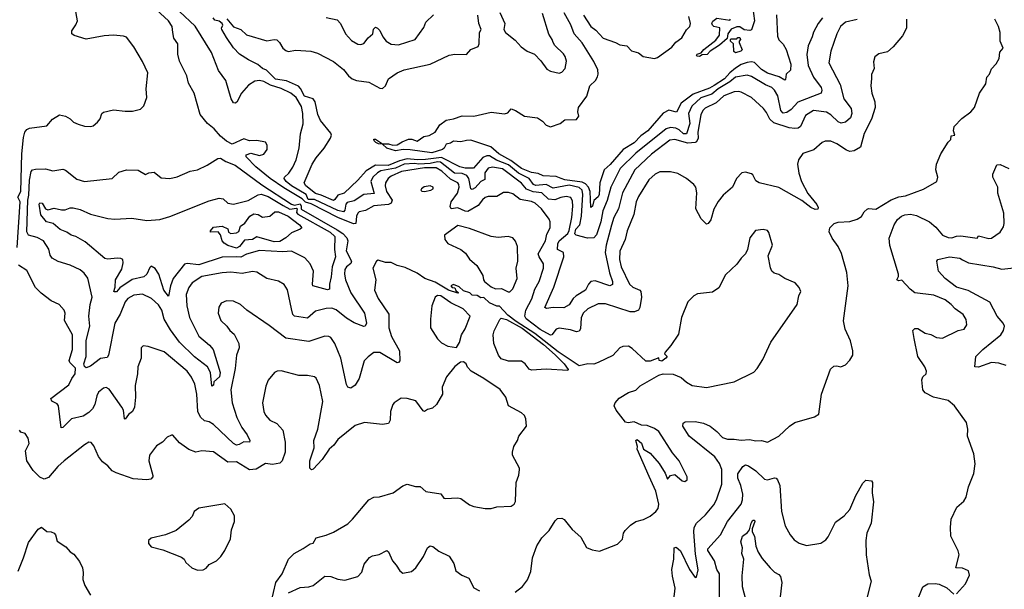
# Model space of a CAD drawing. Extents: x 1246230 to 1426786, y 660032 to 763141.
# Tile 410 of 566: x 1396616 to 1403423, y 694698 to 698632. Entities that reach past the tile are written whole.
import ezdxf

# ---------------------------------------------------------------- set-up
doc = ezdxf.new("R2010")
doc.units = 0

msp = doc.modelspace()

# ---------------------------------------------------------------- linework, layer by layer
at = {"layer": '0CON10XD'}
for points in [[(1402746, 698635), (1402746.7, 698575), (1402720, 698520), (1402655.7, 698445), (1402615, 698411.4), (1402555, 698396.2), (1402528, 698375), (1402518.3, 698341.7), (1402524.2, 698295), (1402505.8, 698254.2), (1402504.2, 698225.8), (1402501.4, 698175), (1402507.1, 698125), (1402528.6, 698065), (1402530, 698025), (1402505.4, 697944.6), (1402453.4, 697846.6), (1402429.2, 697750.8), (1402385, 697727.1), (1402355, 697722.7), (1402331.2, 697731.2), (1402265, 697775.5), (1402225, 697794.3), (1402185.7, 697794.3), (1402165, 697784), (1402107, 697733), (1402031.1, 697708.9), (1402000, 697665), (1401994, 697635), (1402002.3, 697572.3), (1402020, 697515), (1402065, 697431.2), (1402126, 697355), (1402136.2, 697335), (1402135, 697322.5), (1402115, 697321.2), (1402085, 697334), (1402024.5, 697384.5), (1401865, 697474.2), (1401727.5, 697505), (1401705, 697518.8), (1401685, 697560), (1401675, 697568), (1401635, 697580), (1401607.5, 697575), (1401571.2, 697535), (1401543.9, 697476.1), (1401480.2, 697419.8), (1401445, 697376), (1401415, 697323.3), (1401395, 697250), (1401375.9, 697224.1), (1401365, 697220), (1401327.5, 697257.5), (1401291.1, 697325), (1401296.4, 697436.4), (1401290, 697475), (1401276, 697495), (1401226.2, 697535), (1401165, 697570.8), (1401115, 697580.8), (1401042, 697582), (1401008.8, 697565), (1400965, 697527.1), (1400895, 697411.4), (1400877.7, 697375), (1400862.9, 697287.1), (1400815.4, 697175), (1400800.9, 697115), (1400765.8, 697034.2), (1400761.8, 696975), (1400774.8, 696924.8), (1400832.5, 696805), (1400854.6, 696784.6), (1400903.3, 696765), (1400910, 696755), (1400914.3, 696715), (1400904, 696645), (1400893.3, 696625), (1400866.7, 696613.3), (1400835.6, 696614.4), (1400665, 696669.6), (1400615, 696670), (1400545, 696636.1), (1400512.2, 696605), (1400497.4, 696572.6), (1400493.6, 696496.4), (1400485, 696480.9), (1400465, 696477.3), (1400425, 696490), (1400345, 696502.5), (1400325, 696495.7), (1400295, 696455.8), (1400285, 696453.2), (1400215, 696493.4), (1400118, 696565), (1400108.4, 696585), (1400114.8, 696625), (1400155.7, 696705), (1400177.9, 696772.1), (1400207.2, 696825), (1400237.3, 696915), (1400236.4, 696945), (1400206.6, 696995), (1400201.6, 697015), (1400250.6, 697105), (1400259.5, 697150.5), (1400284.5, 697195), (1400284.4, 697235), (1400277.1, 697255), (1400222.7, 697325), (1400178.9, 697365), (1400155, 697375.8), (1400075, 697390.8), (1400025, 697428.9), (1399995, 697438.5), (1399961.8, 697438.2), (1399915, 697410.5), (1399855, 697410.5), (1399835, 697403.8), (1399815, 697387.9), (1399785, 697348.2), (1399715, 697307.5), (1399695, 697309.7), (1399645, 697332.9), (1399598.8, 697325), (1399592.2, 697342.2), (1399599, 697375), (1399642.8, 697435), (1399653.5, 697476.5), (1399652.9, 697495), (1399645.9, 697505.9), (1399595, 697531), (1399534.7, 697585), (1399495, 697608.6), (1399415, 697609), (1399255, 697584.4), (1399185, 697551.4), (1399164.6, 697535), (1399144.7, 697505), (1399142.4, 697485), (1399152, 697445), (1399190.4, 697385), (1399184.8, 697365.2), (1399165, 697355.9), (1399065, 697346.4), (1399006.2, 697313.8), (1398964, 697305), (1398953.6, 697296.4), (1398945.3, 697275), (1398939.1, 697225), (1398925, 697221.2), (1398815.7, 697265), (1398630.9, 697360.9), (1398592.9, 697372.9), (1398569.6, 697395), (1398441.9, 697471.9), (1398348.3, 697535), (1398249.4, 697615), (1398180.8, 697685), (1398182, 697698), (1398215, 697710), (1398273.2, 697693.2), (1398305, 697702.5), (1398326, 697735), (1398326, 697765), (1398315.9, 697785.9), (1398255, 697798.8), (1398203.9, 697796.1), (1398165, 697808.8), (1398085, 697772.9), (1398045, 697794.1), (1398005, 697827.8), (1397959.6, 697879.6), (1397915, 697914.7), (1397865, 697977.5), (1397822.1, 698125), (1397783.1, 698195), (1397771.9, 698245), (1397720.5, 698345), (1397710.5, 698395), (1397709.4, 698465), (1397682.7, 698505), (1397674.6, 698545), (1397669.6, 698585), (1397645.4, 698625), (1397505, 698752.7)], [(1401682.5, 698725), (1401695.7, 698625), (1401675, 698563.3), (1401665, 698556.7), (1401625, 698562.5), (1401595, 698582.5), (1401575, 698582.5), (1401535, 698568), (1401512.5, 698535), (1401508.3, 698501.7), (1401454.2, 698455.8), (1401390, 698415), (1401369.1, 698390.9), (1401335, 698390.8), (1401315, 698378.9), (1401300.4, 698380.4), (1401295.8, 698385), (1401300.6, 698395), (1401327.1, 698402.9), (1401345, 698425.5), (1401428.2, 698491.8), (1401453.5, 698525), (1401456.2, 698576.2), (1401415, 698584.8), (1401405, 698594.2), (1401401.8, 698608.2), (1401408.2, 698621.8), (1401435, 698642.5), (1401525, 698630), (1401530, 698635)], [(1396631.8, 697705), (1396641.8, 697818.2), (1396651.1, 697855), (1396665, 697874.6), (1396685, 697882.5), (1396805, 697900), (1396842, 697945), (1396892.5, 697975), (1396932.5, 697965), (1396965, 697946.7), (1396987.5, 697925), (1397021.2, 697911.2), (1397065, 697896.2), (1397105, 697893.8), (1397125, 697900), (1397155, 697923.8), (1397173, 697947), (1397183.8, 697985), (1397195, 697992.5), (1397265, 698010.8), (1397345, 698000), (1397395, 698000.8), (1397452.5, 698015), (1397475, 698036.7), (1397494.2, 698095), (1397490.6, 698155), (1397501.2, 698265), (1397465, 698343.2), (1397405.2, 698445), (1397355, 698511.7), (1397335, 698519), (1397265, 698525.6), (1397199.5, 698520.5), (1397075, 698497.7), (1396992.5, 698522.5), (1396975.7, 698535), (1396977.3, 698555), (1397005, 698595.8), (1397015.3, 698624.7), (1397000.5, 698715)], [(1402405.4, 698634.6), (1402325, 698615.4), (1402291.8, 698585), (1402265.5, 698535), (1402223.8, 698415), (1402210, 698335), (1402289.2, 698185), (1402313.2, 698085), (1402365, 698019.2), (1402370, 697985), (1402359.8, 697955), (1402325, 697925.7), (1402295, 697918.5), (1402275, 697926.2), (1402224.4, 697974.4), (1402195, 697993.4), (1402105, 698004.6), (1402049.5, 697970.5), (1402015, 697893.5), (1401998, 697882), (1401975, 697880), (1401935, 697886.5), (1401829.8, 697919.8), (1401802, 697945), (1401779.5, 697990.5), (1401759.5, 698019.5), (1401675, 698096.1), (1401605, 698132.7), (1401585, 698136.9), (1401555, 698133.3), (1401485, 698106.9), (1401431.3, 698058.7), (1401355, 698021.6), (1401338.4, 698005), (1401325.6, 697974.4), (1401305.3, 697855), (1401307.3, 697815), (1401295, 697788.8), (1401285, 697783.1), (1401235, 697779.3), (1401145, 697804), (1401110.9, 697799.1), (1400985, 697703.3), (1400869.7, 697595), (1400783.3, 697436.7), (1400755, 697325.8), (1400724.8, 697265.2), (1400707.5, 697212.5), (1400670.6, 697075), (1400664.8, 697025), (1400693.3, 696883.3), (1400715.5, 696825), (1400715, 696802.7), (1400695, 696793.5), (1400595, 696829), (1400565.8, 696825), (1400547.9, 696805), (1400528.6, 696765), (1400464.1, 696725.9), (1400443.7, 696706.3), (1400415, 696662.7), (1400378.6, 696641.4), (1400305, 696644.2), (1400258.3, 696638.3), (1400246, 696645), (1400308.8, 696785), (1400379.1, 696995), (1400375.3, 697025.3), (1400333.8, 697045), (1400335.8, 697085), (1400345.3, 697105), (1400405, 697154.7), (1400415, 697176), (1400433.8, 697265), (1400439.7, 697345), (1400438.2, 697378.2), (1400425.3, 697405.3), (1400395, 697411.5), (1400358, 697405), (1400315, 697387.3), (1400272.1, 697392.1), (1400226.9, 697436.9), (1400165, 697443.9), (1400120.9, 697460.9), (1400085, 697503), (1399955, 697601.2), (1399885, 697614.3), (1399855, 697607.9), (1399832.4, 697575), (1399830.8, 697529.2), (1399805, 697514.4), (1399765, 697470.3), (1399745, 697459.5), (1399734.7, 697464.7), (1399720.5, 697535), (1399706.4, 697556.4), (1399675, 697569.6), (1399623.3, 697573.3), (1399525, 697647.9), (1399505, 697651.4), (1399455, 697639.9), (1399375, 697635.5), (1399345, 697639.8), (1399274.6, 697635.4), (1399215, 697607.9), (1399112.5, 697587.5), (1399089.5, 697575), (1399056.7, 697545), (1399043.5, 697515), (1399067.6, 697432.4), (1398995.5, 697424.5), (1398929.6, 697380.4), (1398880.5, 697369.5), (1398870.9, 697359.1), (1398864, 697316), (1398854.8, 697305.2), (1398815, 697313.6), (1398655, 697390.7), (1398611, 697391), (1398596.4, 697425), (1398495.2, 697485), (1398458.4, 697515), (1398444.6, 697535), (1398446.5, 697545), (1398476.6, 697573.4), (1398505.2, 697614.8), (1398526.7, 697665), (1398547.9, 697745), (1398557.3, 697845), (1398575.9, 697914.1), (1398574.7, 697985), (1398563.5, 698033.5), (1398527.6, 698095), (1398491.2, 698125), (1398425, 698157.5), (1398349.5, 698179.5), (1398305, 698204.6), (1398275, 698212.9), (1398242.7, 698207.3), (1398199.2, 698180.9), (1398149.7, 698125), (1398117.5, 698062.5), (1398105, 698055.6), (1398095, 698058.1), (1398078.8, 698085), (1398041.3, 698211.3), (1397990.9, 698280.9), (1397941.5, 698405), (1397828.4, 698588.4), (1397720.1, 698690.1)], [(1398047.6, 698637.6), (1398093.3, 698583.3), (1398144.7, 698564.7), (1398185, 698528), (1398325, 698485.8), (1398375, 698496.2), (1398395, 698493.3), (1398413.3, 698475), (1398435.8, 698435.8), (1398455, 698418.8), (1398472.7, 698412.7), (1398525, 698422), (1398630, 698415), (1398675, 698401.9), (1398785, 698343.8), (1398855, 698287.5), (1398890, 698245), (1398915, 698224.6), (1398945, 698213.4), (1399030.2, 698200.2), (1399105, 698158.8), (1399125, 698156.7), (1399144.1, 698175.9), (1399166.4, 698223.6), (1399225, 698266.5), (1399273.3, 698285), (1399455, 698324.3), (1399585, 698387.5), (1399625, 698394.4), (1399705, 698392.5), (1399735, 698425.8), (1399785, 698446.7), (1399793.8, 698465), (1399796, 698545), (1399805.8, 698565), (1399790.8, 698605), (1399784.2, 698664.2)], [(1398735, 698648.6), (1398812.1, 698632.1), (1398835, 698606.2), (1398868.6, 698535), (1398909.8, 698489.8), (1398955, 698463.3), (1398975, 698460.6), (1398995, 698467.5), (1399025, 698506), (1399057.5, 698535), (1399063, 698567), (1399075, 698580), (1399090, 698575), (1399105, 698557.5), (1399125.8, 698515), (1399149.2, 698485), (1399185, 698463.3), (1399235, 698457.8), (1399350, 698495), (1399410.9, 698579.1), (1399424.6, 698615.4), (1399476, 698665)], [(1401847.8, 698665), (1401855, 698517.5), (1401863.8, 698493.8), (1401895, 698464.2), (1401915, 698426.2), (1401947.5, 698325), (1401946, 698284), (1401915, 698256), (1401910.7, 698219.3), (1401905, 698214), (1401867, 698237), (1401785, 698262.6), (1401745, 698288.5), (1401695, 698335.8), (1401675, 698340.6), (1401645, 698337.8), (1401605, 698322.9), (1401565, 698297.2), (1401525, 698264.9), (1401488.8, 698225), (1401417.9, 698177.9), (1401385, 698158.9), (1401272.5, 698117.5), (1401189.7, 698055), (1401157.4, 697992.6), (1401105, 698007.9), (1401065, 697987.5), (1400958.4, 697865), (1400910.1, 697829.9), (1400865, 697781.7), (1400788.8, 697735), (1400699, 697631), (1400656, 697595), (1400626, 697505), (1400623, 697425), (1400615, 697409.3), (1400586.4, 697383.6), (1400575.3, 697345), (1400565, 697336), (1400560, 697445), (1400547.6, 697475), (1400528.9, 697498.9), (1400505, 697510.4), (1400385, 697525.2), (1400358.8, 697535), (1400325, 697549), (1400235, 697552.9), (1400200.8, 697570.9), (1400155, 697577.9), (1400085.4, 697605), (1400010.7, 697660.7), (1399928.6, 697705), (1399873.8, 697753.8), (1399735, 697799.2), (1399705, 697798.8), (1399665, 697787.6), (1399615, 697792.5), (1399595, 697779.2), (1399565, 697773.3), (1399550.8, 697745), (1399539.2, 697735), (1399465, 697711.6), (1399315, 697734.4), (1399266.5, 697736.5), (1399215, 697726.4), (1399155, 697743.9), (1399125, 697772.5), (1399095.8, 697774.2), (1399078, 697785), (1399066.2, 697795), (1399065, 697806.2), (1399075, 697807.1), (1399125, 697775.8), (1399165, 697775.5), (1399195, 697765.4), (1399225, 697768.2), (1399260.9, 697789.1), (1399305, 697807.1), (1399327.1, 697807.1), (1399365, 697793.3), (1399410, 697825), (1399447.7, 697832.3), (1399487.5, 697855), (1399520, 697905), (1399565, 697939.2), (1399615, 697946.5), (1399675, 697968.9), (1399755, 697966.7), (1399875, 697992.9), (1399967.7, 697982.3), (1399990, 697990), (1400015, 698016.2), (1400045, 698005.8), (1400105, 697965.5), (1400195, 697955.5), (1400230.9, 697930.9), (1400255, 697904.4), (1400285, 697892.5), (1400353.6, 697916.4), (1400385, 697940), (1400465, 697943.8), (1400482.5, 697965), (1400473.8, 697995), (1400480, 698025), (1400537.5, 698105), (1400558.6, 698175), (1400597, 698213), (1400611.3, 698238.7), (1400615.7, 698255), (1400612.2, 698285), (1400585, 698344.3), (1400505, 698471.6), (1400450, 698535), (1400426.3, 698596.3), (1400379.5, 698679.5)], [(1399935, 698681.2), (1399970.5, 698605), (1399962.3, 698565), (1399974.7, 698544.8), (1400041.9, 698491.9), (1400082.5, 698445), (1400125, 698415.8), (1400175, 698394), (1400218.3, 698348.3), (1400259.7, 698289.7), (1400285, 698277.1), (1400345, 698263.5), (1400365, 698270.5), (1400387.9, 698295), (1400395.4, 698345), (1400387.1, 698377.1), (1400376.4, 698396.4), (1400316.2, 698455), (1400303.3, 698475), (1400298, 698495), (1400273.3, 698533.3), (1400229.5, 698675)], [(1400513.3, 698663.3), (1400564.2, 698585), (1400600, 698560), (1400650, 698505), (1400735.8, 698475.8), (1400765, 698458.8), (1400812.7, 698452.7), (1400845, 698417.5), (1400895, 698402.9), (1400927.5, 698377.5), (1401004.5, 698364.5), (1401025, 698371.1), (1401125, 698441.9), (1401153, 698477), (1401192.8, 698507.2), (1401225, 698562.9), (1401250, 698585), (1401253.2, 698605), (1401243.3, 698655)], [(1402166.9, 698645), (1402136.2, 698605), (1402103.3, 698546.7), (1402095.5, 698515), (1402067.3, 698452.7), (1402058.1, 698391.9), (1402068.1, 698315), (1402103.6, 698235), (1402157.9, 698165), (1402162.6, 698145), (1402157.1, 698125), (1401995, 698062.8), (1401948.6, 698011.4), (1401918.7, 697991.3), (1401895, 697987.6), (1401878.1, 698005), (1401857.3, 698107.3), (1401835, 698146.1), (1401815, 698164.7), (1401772, 698182), (1401675, 698239.4), (1401645, 698248.4), (1401565, 698234.8), (1401525, 698203.6), (1401445, 698155.1), (1401402.2, 698117.8), (1401325, 698093), (1401263.5, 698035), (1401240.8, 697985), (1401248.6, 697915), (1401225, 697843.2), (1401205, 697844.4), (1401175, 697872.3), (1401152.6, 697882.6), (1401115, 697887), (1401085, 697878.3), (1400875, 697710.5), (1400767.6, 697605), (1400703.4, 697475), (1400676.9, 697383.1), (1400647.6, 697312.4), (1400633.8, 697235), (1400605, 697146.4), (1400584.8, 697125.2), (1400542.7, 697122.7), (1400463.5, 697143.5), (1400454.1, 697154.1), (1400462, 697185), (1400489.7, 697215), (1400501.2, 697275), (1400508.8, 697425), (1400503.9, 697455), (1400485, 697473.4), (1400415, 697489), (1400305, 697468), (1400255, 697492.9), (1400185, 697486.3), (1400169.1, 697495), (1400137.9, 697535), (1400065, 697572), (1399995, 697630), (1399912.9, 697662.9), (1399865, 697692.1), (1399845, 697693.1), (1399818.8, 697681.2), (1399753.3, 697606.7), (1399695, 697606.5), (1399660, 697615), (1399531.4, 697681.4), (1399422.4, 697667.6), (1399365.5, 697664.5), (1399295, 697670.8), (1399242.2, 697657.8), (1399164.5, 697625), (1399075, 697627.2), (1399012.5, 697587.5), (1398955, 697524.6), (1398858.9, 697435), (1398815, 697419.2), (1398795, 697389.3), (1398785.5, 697384.5), (1398701.2, 697421.2), (1398660.8, 697430.8), (1398593.5, 697485), (1398583.5, 697506.5), (1398637.9, 697635), (1398665, 697677.8), (1398721.5, 697745), (1398765.6, 697815), (1398771.9, 697835), (1398767.6, 697847.6), (1398695, 697936), (1398677.4, 697977.4), (1398658.7, 698065), (1398644.6, 698085), (1398584.6, 698104.6), (1398557.3, 698157.3), (1398543, 698173), (1398461.1, 698211.1), (1398385, 698221.1), (1398323, 698283), (1398294.3, 698295), (1398262.9, 698322.9), (1398198, 698355), (1398135.8, 698395), (1398095, 698438), (1398045, 698508.8), (1398014.3, 698565), (1398012, 698575), (1398020, 698595), (1398016, 698605), (1397995, 698621.2), (1397965, 698629.4), (1397952.9, 698645)], [(1401132, 694565), (1401148.1, 694705), (1401129.1, 694789.1), (1401125.6, 694835), (1401137.8, 694905), (1401140, 694985), (1401155, 694988), (1401185, 694962.9), (1401247.9, 694835), (1401285, 694778.8), (1401295, 694782.5), (1401307.5, 694832.5), (1401289.2, 694940.9), (1401276.9, 695095), (1401279.5, 695125), (1401294.5, 695155.5), (1401358.1, 695211.9), (1401415, 695282), (1401434.3, 695315), (1401470.9, 695425), (1401470.8, 695525), (1401455, 695567.8), (1401422.8, 695612.8), (1401245, 695756), (1401201.2, 695825), (1401203.9, 695846.1), (1401216.4, 695853.6), (1401285, 695855.8), (1401342.5, 695845), (1401388.8, 695825), (1401435, 695788.8), (1401475, 695745.7), (1401510, 695735), (1401555, 695735.6), (1401605, 695727.1), (1401661.7, 695731.7), (1401705, 695722.2), (1401745, 695725.7), (1401785, 695714.3), (1401865.5, 695754.5), (1401938.8, 695825), (1401975, 695850), (1402111.7, 695888.3), (1402141.7, 695908.3), (1402158.6, 696045), (1402221.7, 696218.3), (1402245, 696238.8), (1402265, 696241.2), (1402293.6, 696233.6), (1402325, 696248.8), (1402355, 696281.2), (1402375.7, 696315), (1402375.7, 696345), (1402360, 696415), (1402323.1, 696495), (1402312.4, 696552.4), (1402343.1, 696795), (1402335.4, 696885.4), (1402296.8, 697016.8), (1402275, 697066.2), (1402232.2, 697122.2), (1402212.3, 697167.7), (1402218, 697195), (1402246.7, 697225), (1402275, 697234.3), (1402355, 697239.4), (1402405, 697254.3), (1402436.5, 697273.5), (1402455, 697306), (1402475, 697324.3), (1402485, 697328.6), (1402535.4, 697324.6), (1402640.9, 697389.1), (1402695, 697407.9), (1402740, 697415), (1402865, 697461.4), (1402955.9, 697514.1), (1402963.3, 697545), (1402950, 697595), (1402953.8, 697635), (1402984, 697705), (1403035, 697787.5), (1403052.5, 697805), (1403055, 697830), (1403080, 697835), (1403071.2, 697865), (1403076.2, 697895), (1403129.7, 697950.3), (1403192.5, 697995), (1403217.5, 698025), (1403252, 698125), (1403295, 698190), (1403302, 698235), (1403321.2, 698255), (1403335, 698293.3), (1403366.7, 698326.7), (1403388, 698365), (1403393, 698407), (1403416.2, 698435), (1403394.3, 698484.3), (1403394, 698545), (1403384, 698585), (1403357.2, 698637.2)], [(1401565, 698402.5), (1401552.5, 698412.5), (1401550, 698465), (1401530, 698485), (1401530, 698495), (1401535, 698500), (1401575, 698500), (1401581.7, 698508.3), (1401595, 698510), (1401600, 698495), (1401590, 698485), (1401590, 698475), (1401611.2, 698425), (1401602.5, 698415), (1401565, 698402.5)], [(1396598, 697058), (1396618.7, 697375), (1396603.9, 697406.1), (1396623, 697445), (1396631.8, 697705)], [(1397945, 696100.6), (1397934.3, 696195), (1397915, 696233.5), (1397825, 696303.8), (1397720.3, 696405), (1397659, 696489), (1397614.7, 696564.7), (1397598.7, 696625), (1397575, 696662.5), (1397526.8, 696706.8), (1397465, 696735.6), (1397405, 696728.8), (1397365, 696707.3), (1397345, 696684.2), (1397310.7, 696599.3), (1397273.8, 696535), (1397230.8, 696315), (1397220.8, 696299.2), (1397175, 696292.9), (1397105, 696239.1), (1397075, 696228), (1397065, 696235.8), (1397058.9, 696255), (1397075.8, 696305), (1397075.2, 696365), (1397076.4, 696416.4), (1397101.8, 696515), (1397093.9, 696585), (1397102.9, 696665), (1397118.2, 696715), (1397087.1, 696847.1), (1397061.4, 696881.4), (1397033.4, 696903.4), (1396965, 696935.8), (1396881.3, 696961.3), (1396841.2, 696985), (1396827.1, 697005), (1396818, 697048), (1396780, 697105), (1396737, 697127), (1396677.1, 697145), (1396666.5, 697166.5), (1396673.2, 697385), (1396680.3, 697419.7), (1396685.2, 697524.8), (1396696.1, 697583.9), (1396705, 697594.3), (1396725, 697600), (1396795, 697601.1), (1396845, 697588.1), (1396915, 697600), (1396932, 697592), (1397010.7, 697530.7), (1397065, 697515.6), (1397255, 697535.8), (1397301.3, 697578.7), (1397355, 697595.6), (1397435, 697593.8), (1397485, 697562.5), (1397510, 697575), (1397545, 697578.8), (1397595, 697539.2), (1397655, 697534.3), (1397705, 697547.8), (1397795, 697586.2), (1397845, 697596.2), (1397913.4, 697626.6), (1397985, 697673.8), (1398005, 697676), (1398042.4, 697652.4), (1398105, 697627.6), (1398291.3, 697491.3), (1398495, 697358.8), (1398515, 697351.9), (1398555, 697359.8), (1398562.6, 697345), (1398562.9, 697322.9), (1398810.9, 697180.9), (1398850.6, 697155), (1398878.1, 697125), (1398883.8, 697105), (1398873.5, 697035), (1398910.7, 696965), (1398905, 696948.1), (1398875, 696925.5), (1398865, 696906), (1398861.3, 696875), (1398867.5, 696835), (1398906.1, 696745), (1398999.2, 696605), (1399014.2, 696535), (1399005, 696516.2), (1398995, 696514.2), (1398929.5, 696539.5), (1398875, 696571.1), (1398805, 696628.8), (1398775, 696639.2), (1398735, 696637.7), (1398661.2, 696618.8), (1398605, 696571.3), (1398515.6, 696585), (1398505, 696597.1), (1398494.2, 696634.2), (1398467, 696767), (1398445, 696804), (1398405, 696825.6), (1398325, 696844.4), (1398255, 696888.6), (1398225, 696891.9), (1398155, 696880), (1398075, 696887.7), (1398015, 696883.9), (1397875, 696857.6), (1397809.4, 696815), (1397786.6, 696783.4), (1397766, 696734), (1397771.1, 696655), (1397789.2, 696575), (1397855, 696446.4), (1397928.9, 696385), (1397954.1, 696354.1), (1398003.3, 696195), (1397997, 696165), (1397958.5, 696131.5), (1397955, 696106.7), (1397945, 696100.6)], [(1403093.6, 694666.4), (1403153.8, 694735), (1403183.6, 694796.4), (1403175, 694826.2), (1403135, 694843.3), (1403087, 694847), (1403111.1, 694935), (1403104.4, 694964.4), (1403054.4, 695065), (1403050.6, 695125), (1403056.8, 695183.2), (1403094.2, 695265), (1403143.1, 695306.9), (1403159.2, 695335), (1403174.5, 695405.5), (1403211.7, 695498.3), (1403220.8, 695565), (1403213, 695633), (1403168.8, 695755), (1403170, 695805), (1403160.9, 695850.9), (1403079.4, 695965), (1403035, 696001.9), (1402933.8, 696025), (1402875, 696053.8), (1402858.8, 696075), (1402852, 696145), (1402860.8, 696165), (1402883.3, 696185), (1402885.5, 696205), (1402873.7, 696233.7), (1402825.7, 696305), (1402799.2, 696429.2), (1402791.2, 696485), (1402805, 696500), (1402825, 696498.8), (1402875, 696467.5), (1402915, 696457.5), (1402955, 696437.8), (1402995, 696431.5), (1403105, 696485.6), (1403145, 696494.3), (1403163.8, 696525), (1403160.5, 696560.5), (1403138, 696595), (1403082.5, 696635), (1403055.8, 696665), (1403015, 696696.7), (1402935, 696729.4), (1402805, 696746.7), (1402771.3, 696771.3), (1402715, 696832.5), (1402695, 696827.5), (1402680, 696835), (1402691.7, 696858.3), (1402692.5, 696875), (1402632.6, 697072.6), (1402627.7, 697122.3), (1402661.8, 697215), (1402685, 697252.5), (1402711.5, 697275), (1402735, 697285.3), (1402775, 697288), (1402815, 697280.9), (1402905, 697235.4), (1402948.9, 697198.9), (1402996, 697145), (1403035, 697127.1), (1403060, 697125), (1403093.3, 697136.7), (1403121.7, 697138.3), (1403235, 697123.3), (1403245, 697140), (1403315, 697121.2), (1403335, 697123.1), (1403395.4, 697164.6), (1403417.8, 697202.2), (1403422.7, 697225), (1403418.8, 697295), (1403379.5, 697435), (1403378.1, 697475), (1403344.2, 697545), (1403344.3, 697565.7), (1403370.7, 697629.3), (1403395, 697631.2), (1403455, 697604.2)], [(1399415, 697444.6), (1399458, 697455), (1399474.2, 697465), (1399475.8, 697475), (1399455, 697484.4), (1399412.8, 697477.2), (1399394, 697465), (1399390, 697455), (1399397.1, 697447.1), (1399415, 697444.6)], [(1397645, 696723.3), (1397613.8, 696765), (1397577.3, 696875), (1397553, 696913), (1397525, 696928.8), (1397515, 696920), (1397494.6, 696875), (1397475, 696855.4), (1397393.3, 696836.7), (1397309.5, 696780.5), (1397285, 696752.3), (1397271.6, 696751.6), (1397267.1, 696755), (1397276.9, 696785), (1397279.1, 696835), (1397321.7, 696908.3), (1397332.7, 696952.7), (1397328.9, 696975), (1397315, 696982.9), (1397290, 696985), (1397225, 696977.3), (1397205, 696982.1), (1397068.5, 697098.5), (1397005, 697135.4), (1396972, 697145), (1396941.4, 697165), (1396895, 697183.7), (1396846.9, 697225), (1396801.1, 697235), (1396761.7, 697285), (1396751.8, 697358.2), (1396755, 697366.7), (1396772.5, 697365), (1396795, 697326.2), (1396811.2, 697318.8), (1396855, 697331.1), (1396905, 697318.9), (1396930.5, 697319.5), (1396965, 697332.5), (1396986.2, 697333.8), (1397035, 697320.6), (1397105, 697290), (1397225, 697258), (1397275, 697254.4), (1397392, 697262), (1397495, 697245.6), (1397585, 697252.7), (1397655, 697272.3), (1397925, 697381.4), (1397995, 697400), (1398023.3, 697395), (1398055.7, 697365.7), (1398095, 697359.2), (1398195, 697384.5), (1398265, 697423.3), (1398285, 697426.6), (1398335, 697410.3), (1398438.8, 697348.8), (1398483.3, 697323.3), (1398529.7, 697329.7), (1398534.1, 697325), (1398530.5, 697300.5), (1398538.4, 697288.4), (1398762.2, 697165), (1398794, 697135), (1398791.5, 697045), (1398799.7, 696995), (1398776.6, 696925), (1398769.5, 696855), (1398757.3, 696805), (1398758.8, 696771.2), (1398743.4, 696766.6), (1398643.8, 696793.8), (1398640, 696805), (1398647.2, 696895), (1398625, 696946), (1398587.8, 696987.8), (1398495, 697033.3), (1398435, 697027.9), (1398275, 697037), (1398185, 697013.3), (1398145, 696991.3), (1398115, 696995.2), (1398015, 696991.7), (1397855, 696939.1), (1397775, 696948.6), (1397756.3, 696943.7), (1397676.4, 696845), (1397658.9, 696795), (1397645, 696723.3)], [(1398115, 697054.8), (1398055, 697072.1), (1398029.3, 697089.3), (1398016.7, 697105), (1398005, 697146.2), (1397987.5, 697167.5), (1397935, 697163.8), (1397935.8, 697175), (1397955, 697198.5), (1398015, 697206.6), (1398055, 697187.5), (1398060, 697165), (1398075, 697155.8), (1398115, 697159.2), (1398130.8, 697169.2), (1398143.1, 697205), (1398173.2, 697226.8), (1398208.4, 697275), (1398235, 697292), (1398265, 697286.6), (1398295, 697269.2), (1398345.5, 697274.5), (1398380, 697305), (1398405, 697304.6), (1398471.9, 697275), (1398549.5, 697215), (1398565.8, 697195), (1398556, 697185), (1398495, 697159.8), (1398457.2, 697125), (1398415, 697099.4), (1398375, 697097.6), (1398255, 697131.4), (1398225, 697114.6), (1398170, 697110), (1398136.7, 697065), (1398115, 697054.8)], [(1400042.7, 694677.3), (1400092.9, 694717.1), (1400127.8, 694762.2), (1400149.7, 694820.3), (1400160.9, 694915), (1400191.9, 694998.1), (1400226.2, 695053.8), (1400275.7, 695105), (1400318.3, 695171.7), (1400335, 695186.7), (1400365, 695188.8), (1400379.7, 695179.7), (1400435, 695111.2), (1400495, 695058.8), (1400535, 694987.5), (1400575, 694970), (1400625, 694962), (1400749.7, 695010.3), (1400783.8, 695045), (1400790, 695085), (1400802, 695105), (1400839.8, 695140.2), (1400876.7, 695165), (1400929.7, 695180.3), (1400975, 695202.5), (1401015, 695234), (1401030.8, 695255), (1401035.4, 695285), (1401013, 695375), (1400967.6, 695477.6), (1400884.6, 695665), (1400886.7, 695685), (1400876.7, 695725), (1400885, 695733.3), (1400915, 695708), (1400928.8, 695665), (1400975, 695637.1), (1401037.3, 695567.3), (1401079.6, 695499.6), (1401095, 695457.5), (1401115, 695483.3), (1401145, 695491.2), (1401196.4, 695446.4), (1401215, 695442.5), (1401230, 695455), (1401231.2, 695475), (1401175.6, 695585), (1401130, 695640), (1401035, 695786.7), (1401005, 695808.2), (1400955, 695830), (1400915, 695831.2), (1400865, 695854.2), (1400823.2, 695846.8), (1400805, 695851.5), (1400740, 695935), (1400726.4, 695965), (1400733.7, 695986.3), (1400761.7, 696018.3), (1400825, 696058), (1400875, 696072.5), (1400905, 696104), (1401035, 696176.7), (1401065, 696186.7), (1401135, 696183.3), (1401189.7, 696159.7), (1401225, 696128), (1401265, 696106.2), (1401365, 696092.5), (1401555, 696130.6), (1401691.7, 696198.3), (1401715, 696223.8), (1401753.8, 696285), (1401810, 696405), (1401991.2, 696665), (1402002.5, 696725), (1402016, 696754), (1402005, 696782.5), (1401976.7, 696815), (1401905, 696843.8), (1401865, 696873.3), (1401831.7, 696881.7), (1401816.4, 696896.4), (1401807.7, 696917.7), (1401791.7, 697001.7), (1401820, 697075), (1401795, 697162.5), (1401785, 697176), (1401755, 697184.2), (1401703.1, 697176.9), (1401664, 697125), (1401648, 697045), (1401634, 697015), (1401604.5, 696985.5), (1401575, 696942.5), (1401495, 696869.2), (1401450, 696780), (1401405, 696749.2), (1401302.3, 696737.7), (1401275.9, 696724.1), (1401235.9, 696684.1), (1401191.2, 696575), (1401169.7, 696460.3), (1401118, 696382), (1401078, 696335), (1401073.6, 696323.6), (1401092.5, 696305), (1401082.5, 696295), (1401055, 696273.8), (1401037.5, 696277.5), (1401035, 696297.5), (1400975, 696274), (1400945, 696273.8), (1400850.8, 696360.8), (1400825, 696376.2), (1400785, 696374), (1400764.3, 696365.7), (1400716.3, 696313.7), (1400615.5, 696264.5), (1400585, 696252.9), (1400545, 696254.3), (1400485, 696240.6), (1400339.2, 696339.2), (1400178, 696465), (1400048.1, 696548.1), (1399991.9, 696591.9), (1399932.5, 696652.5), (1399915, 696653.8), (1399865, 696677.5), (1399825, 696712.5), (1399805, 696711.2), (1399778, 696728), (1399745, 696730), (1399727.5, 696745), (1399685, 696760), (1399655, 696786.7), (1399615, 696802.5), (1399597.5, 696795), (1399605, 696783.3), (1399625, 696780), (1399631.2, 696761.2), (1399650, 696745), (1399645, 696742.5), (1399581.2, 696765), (1399489.2, 696819.2), (1399417.5, 696845), (1399365, 696882.1), (1399281.2, 696921.2), (1399225, 696933.6), (1399185, 696954.1), (1399145, 696955.4), (1399095, 696970.8), (1399082, 696965), (1399058.1, 696915), (1399079.4, 696835), (1399068.1, 696765), (1399095, 696706.2), (1399169.1, 696599.1), (1399167.3, 696505), (1399187.1, 696445), (1399241.4, 696345), (1399244, 696276), (1399235.8, 696264.2), (1399225, 696262.9), (1399105, 696333.3), (1399065, 696332.9), (1399025, 696304.3), (1398998.5, 696275), (1398963.5, 696155), (1398935, 696108.8), (1398905, 696086.2), (1398885, 696093.8), (1398875, 696113.3), (1398837.3, 696295), (1398795, 696396.2), (1398766.8, 696436.8), (1398754.2, 696444.2), (1398725.8, 696445.8), (1398615, 696410.5), (1398455, 696431.9), (1398340.7, 696520.7), (1398186.9, 696626.9), (1398143.8, 696665), (1398095, 696688.6), (1398045, 696690.8), (1398010, 696675), (1397992.7, 696647.3), (1397988, 696605), (1398006.2, 696555), (1398048, 696515), (1398068, 696485), (1398099.6, 696459.6), (1398131.1, 696395), (1398134.4, 696365), (1398114.5, 696315.5), (1398106.9, 696223.1), (1398075.5, 696075), (1398085.3, 695985.3), (1398117.7, 695885), (1398152.6, 695815), (1398188.9, 695765), (1398208.2, 695725), (1398205, 695714.5), (1398165, 695717.5), (1398133.2, 695696.8), (1398115, 695693.3), (1398094.5, 695704.5), (1397956.7, 695836.7), (1397925, 695855.4), (1397895, 695860.5), (1397866, 695886), (1397848.5, 695925), (1397841.3, 696045), (1397828.2, 696115), (1397805, 696162.9), (1397775, 696205.6), (1397615, 696338.8), (1397505, 696376), (1397470.7, 696379.3), (1397456.7, 696365), (1397455.7, 696295), (1397432.7, 696235), (1397431.5, 696185), (1397414.6, 696105), (1397417.9, 696025), (1397410.9, 695955), (1397395, 695925.8), (1397368.8, 695905), (1397345, 695873.8), (1397340, 695875), (1397333.1, 695935), (1397323.5, 695955), (1397235, 696080.8), (1397215, 696092.5), (1397195, 696087.5), (1397160, 696060), (1397148.8, 696035), (1397136.3, 695975), (1397119.2, 695945), (1397095, 695919.2), (1397055, 695893.4), (1396975.2, 695874.8), (1396915, 695816.2), (1396902.5, 695812.5), (1396884.3, 695965), (1396875, 695979.2), (1396837.4, 695997.4), (1396832.2, 696015), (1396955, 696110.5), (1396976.1, 696153.9), (1396999.8, 696185), (1397001, 696225), (1396963.6, 696265), (1396959.2, 696279.1), (1396981.1, 696355), (1396982.1, 696455), (1396926.9, 696555), (1396930.8, 696605), (1396924.2, 696625), (1396888.8, 696665), (1396835, 696690), (1396765, 696742.9), (1396725, 696781.4), (1396665, 696900.6), (1396607.1, 696937.1)], [(1400005, 696752.5), (1400025, 696772.5), (1400054.3, 696845), (1400049.2, 696915), (1400058.9, 696965), (1400056.9, 697065), (1400045, 697103.3), (1400026, 697125), (1399994.3, 697135.7), (1399925, 697126.9), (1399875, 697134.4), (1399725, 697190.6), (1399645, 697211.4), (1399554.2, 697145), (1399554.4, 697115), (1399575, 697086), (1399666.1, 697046.1), (1399699.3, 697019.3), (1399725, 696977.5), (1399776.7, 696935), (1399817.5, 696865), (1399822.5, 696835), (1399830, 696825), (1399876.4, 696786.4), (1399905, 696772.5), (1399946.4, 696776.4), (1399993, 696753), (1400005, 696752.5)], [(1403435, 696243.1), (1403385, 696260), (1403335, 696264.5), (1403245, 696232.5), (1403220, 696235), (1403226.7, 696305), (1403274.7, 696355.3), (1403399.4, 696455), (1403417.8, 696485), (1403423.6, 696515), (1403416.2, 696535), (1403374.8, 696584.8), (1403322.3, 696682.3), (1403172.2, 696762.3), (1403092.9, 696785), (1403014.3, 696845), (1402968, 696895), (1402956.2, 696963.8), (1402962.5, 696975), (1403045, 696994.5), (1403115, 696985.5), (1403134.7, 696974.7), (1403175, 696953.8), (1403345.8, 696925.8), (1403405, 696908.7), (1403571.4, 696928.6)], [(1399635, 696367.5), (1399657.3, 696402.7), (1399670, 696455), (1399695, 696496.7), (1399730.5, 696585), (1399681.1, 696635), (1399597.3, 696677.3), (1399526.7, 696725), (1399503.6, 696726.4), (1399488.8, 696715), (1399466.2, 696655), (1399455.9, 696564.1), (1399456.2, 696505), (1399505, 696428.8), (1399531.2, 696401.2), (1399575, 696376.7), (1399635, 696367.5)], [(1400405, 696210), (1400255, 696218.5), (1400155, 696211.2), (1400138.7, 696218.7), (1400111.4, 696255), (1400085, 696272.5), (1399995, 696272.9), (1399945, 696290.4), (1399926.2, 696315), (1399894.5, 696395), (1399890, 696455), (1399896.7, 696483.3), (1399935, 696562), (1399945, 696570), (1399982, 696562), (1400091, 696501), (1400238.2, 696388.2), (1400318.1, 696318.1), (1400380.3, 696255), (1400407.5, 696215), (1400405, 696210)], [(1398355, 694606.7), (1398386.7, 694745), (1398430.8, 694805), (1398475, 694906.2), (1398514.2, 694945), (1398575, 694980), (1398625, 695012), (1398645, 695016.7), (1398665, 695052.5), (1398735, 695071.2), (1398786.8, 695093.2), (1398885, 695150.6), (1398918.1, 695181.9), (1399030, 695315), (1399065, 695334), (1399104.1, 695335.9), (1399197.5, 695365), (1399265, 695413.3), (1399295, 695423.3), (1399353, 695407), (1399385, 695406.7), (1399425, 695373.8), (1399527.3, 695357.3), (1399548.3, 695328.3), (1399557.5, 695325), (1399645, 695329.4), (1399665, 695324.2), (1399725, 695281.2), (1399755, 695268.8), (1399835, 695256.2), (1399875, 695256.2), (1399915, 695266.7), (1400015, 695272), (1400033.8, 695285), (1400044, 695305), (1400048, 695435), (1400066, 695485), (1400072.5, 695525), (1400072.5, 695535), (1400023.8, 695625), (1400023.3, 695645), (1400033.3, 695685), (1400058.8, 695725), (1400066.7, 695755), (1400120, 695825), (1400116.2, 695875), (1400105, 695897.5), (1400085, 695916.7), (1399996.1, 695966.1), (1399976.2, 696025), (1399937.9, 696077.9), (1399825, 696154), (1399736.7, 696205), (1399711.7, 696231.7), (1399703.3, 696255), (1399685, 696268.8), (1399663.9, 696266.1), (1399625, 696236.7), (1399566.7, 696165), (1399537.5, 696095), (1399538.8, 696045), (1399498, 695975), (1399471.2, 695948.8), (1399435, 695940), (1399415, 695925.8), (1399405, 695930.8), (1399355, 696000), (1399295, 696016), (1399252.5, 696017.5), (1399205, 695986.7), (1399196.4, 695973.6), (1399180, 695925), (1399178, 695865), (1399165, 695842), (1399125, 695835.6), (1399001.1, 695848.9), (1398935, 695830), (1398815, 695731.4), (1398787.1, 695692.9), (1398755.7, 695665), (1398706.7, 695593.3), (1398645, 695526.7), (1398633.8, 695523.8), (1398622, 695535), (1398623.1, 695585), (1398651.8, 695675), (1398648.9, 695725), (1398677.8, 695805), (1398711.8, 695995), (1398690, 696105), (1398666.4, 696156.4), (1398655, 696165.8), (1398605, 696175.6), (1398545, 696174.3), (1398425, 696205.7), (1398395.8, 696204.2), (1398376.7, 696195), (1398335, 696143.3), (1398318.1, 696101.9), (1398295.7, 695985.7), (1398304.2, 695925), (1398315, 695901.2), (1398345, 695866.2), (1398395, 695842), (1398435.8, 695795.8), (1398450.8, 695715), (1398450.8, 695645), (1398430, 695585), (1398415, 695570), (1398365, 695560), (1398315, 695565.7), (1398252, 695528), (1398205, 695523.1), (1398115, 695577.1), (1398055, 695575.4), (1397955, 695646.9), (1397875, 695654.2), (1397835, 695645.7), (1397784.5, 695664.5), (1397720, 695710), (1397675, 695762.5), (1397665, 695762.5), (1397635, 695747.5), (1397602.5, 695715), (1397561.7, 695688.3), (1397514, 695625), (1397508.1, 695585), (1397536.1, 695483.9), (1397535.9, 695474.1), (1397522.3, 695457.7), (1397495, 695452.9), (1397401.7, 695461.7), (1397282.4, 695502.4), (1397256.3, 695516.3), (1397225, 695550.8), (1397188.7, 695578.7), (1397160.8, 695615), (1397128.8, 695688.8), (1397110.7, 695710.7), (1397095, 695713.3), (1397063.3, 695695), (1396924.5, 695585.5), (1396880, 695545), (1396815, 695469.2), (1396785, 695459.2), (1396755, 695472.5), (1396708.7, 695518.7), (1396665.5, 695585.5), (1396655.7, 695654.3), (1396681.4, 695705), (1396675, 695742.5), (1396655, 695773.3), (1396625, 695783.3), (1396616, 695796)], [(1401453.3, 694605), (1401454, 694805), (1401436.9, 694835), (1401420, 694895), (1401372.9, 694965), (1401373.8, 694976.2), (1401461.1, 695075), (1401510.3, 695165), (1401603.3, 695285), (1401613.1, 695315), (1401614.7, 695354.7), (1401601.6, 695415), (1401580, 695465), (1401580.5, 695495), (1401614.6, 695545.4), (1401633.6, 695556.4), (1401655, 695551.2), (1401705.3, 695515.2), (1401765, 695458.6), (1401785, 695453.1), (1401835, 695467.5), (1401846, 695465), (1401855.6, 695455), (1401871.1, 695415), (1401883.1, 695235), (1401909.2, 695135), (1401942.5, 695075), (1401970.3, 695040.3), (1402005.8, 695015.8), (1402055, 695000.8), (1402155, 695016.2), (1402189.7, 695040.3), (1402205, 695060), (1402255, 695162), (1402315, 695206), (1402355, 695248.8), (1402395.6, 695345), (1402445, 695431.2), (1402465, 695451.2), (1402505, 695446.7), (1402512, 695435), (1402510.6, 695365), (1402518.3, 695301.7), (1402503.8, 695155), (1402472.9, 695085), (1402465.5, 695035), (1402467.8, 694935), (1402488.3, 694798.3), (1402503.1, 694755), (1402467, 694617)], [(1397845, 694830.8), (1397885, 694832), (1397905, 694843.3), (1397925, 694870), (1397977.5, 694895), (1398006.7, 694925), (1398033.8, 694965), (1398074.1, 695045.9), (1398081.3, 695108.7), (1398100.8, 695165), (1398100.8, 695205), (1398075, 695251.2), (1398035, 695288.8), (1397855, 695257.5), (1397822.5, 695235), (1397808.3, 695201.7), (1397786.7, 695175), (1397697.5, 695105), (1397625, 695073.3), (1397525, 695050), (1397507.5, 695035), (1397507.5, 695015), (1397525, 694990), (1397605, 694971.2), (1397735, 694920), (1397752.5, 694905), (1397765, 694882.5), (1397805.9, 694845.9), (1397845, 694830.8)], [(1396605, 694823.3), (1396643.1, 694915), (1396678, 695022), (1396745, 695113.3), (1396766.2, 695126.2), (1396805, 695096), (1396835, 695094), (1396855.7, 695085.7), (1396864.1, 695074.1), (1396875, 695031.2), (1396935, 694990), (1396965.8, 694955.8), (1396989.5, 694939.5), (1397030.5, 694890.5), (1397050, 694845), (1397055.8, 694814.2), (1397052.9, 694765), (1397065.7, 694725), (1397105, 694656.7)], [(1401668.9, 694505), (1401613.1, 694715), (1401610.2, 694789.8), (1401622.2, 694905), (1401609.5, 694945), (1401612.2, 694985), (1401600.8, 695025), (1401613.5, 695065), (1401648.9, 695091.1), (1401661.3, 695108.7), (1401673.2, 695155), (1401685, 695175.8), (1401695, 695176.2), (1401698.1, 695165), (1401679.2, 695115), (1401680.8, 695095), (1401695.6, 695065.6), (1401705.9, 694995.9), (1401722.3, 694955), (1401749.4, 694909.4), (1401805, 694845.8), (1401835, 694816.7), (1401865, 694800), (1401876, 694785), (1401885.8, 694745), (1401872.5, 694645)], [(1398475, 694674.1), (1398555, 694710.9), (1398615, 694715.5), (1398645, 694724.6), (1398725, 694787.9), (1398766.5, 694786.5), (1398815, 694768), (1398865, 694760.6), (1398954.2, 694785.8), (1398981.2, 694815), (1398998.7, 694871.3), (1399033.8, 694916.2), (1399055, 694929.4), (1399101.1, 694938.9), (1399155, 694965.7), (1399165, 694956.7), (1399193.1, 694895), (1399220, 694865), (1399244.1, 694824.1), (1399265, 694810), (1399325, 694821.2), (1399355, 694846.7), (1399407.1, 694925), (1399435, 694983.8), (1399455, 694997.5), (1399472.7, 694992.7), (1399515, 694960), (1399585.7, 694925.7), (1399618, 694875), (1399631.2, 694825), (1399673.3, 694795), (1399721.2, 694775), (1399755, 694706.7), (1399795, 694686.2)], [(1402827.5, 694635), (1402860, 694715), (1402895, 694735.3), (1402945, 694738.8), (1402972.2, 694732.2), (1403025, 694706.7), (1403075, 694663.3)]]:
    msp.add_lwpolyline(points, dxfattribs=at)

doc.saveas('drawing.dxf')
